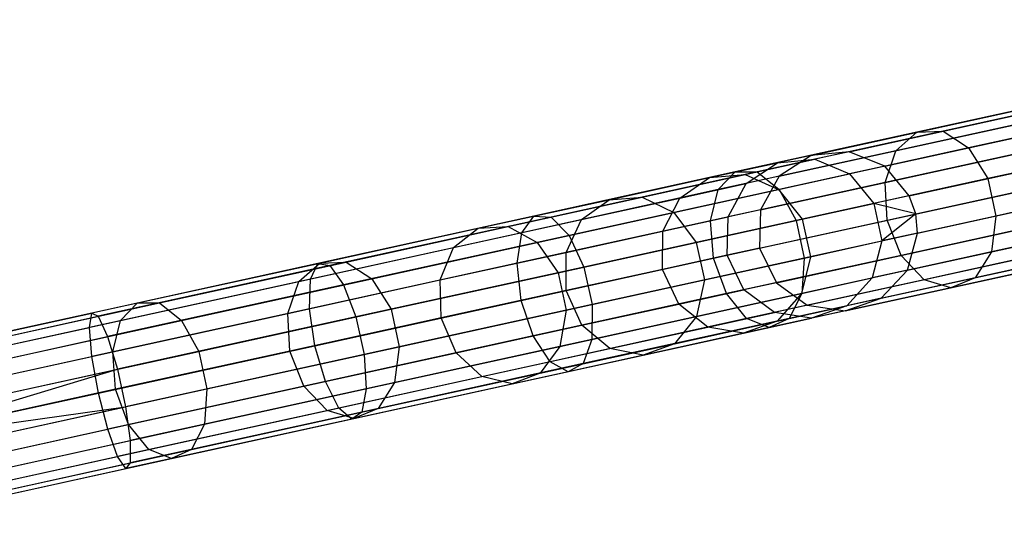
# Model space of a CAD drawing. Extents: x -91 to 92, y -91 to 92.
# Tile 269 of 319: x 70.92 to 83.2, y 14.55 to 20.77. Entities that reach past the tile are written whole.
import ezdxf

# ---------------------------------------------------------------- set-up
doc = ezdxf.new("R2010")
doc.units = 0
doc.header["$LTSCALE"] = 25.4
doc.layers.get('0').update_dxf_attribs({"linetype": 'CONTINUOUS'})

# ---------------------------------------------------------------- blocks, each defined once
blk = doc.blocks.new('NL2500012258_STL_2')
at = {"color": 0}
for p, q in [((173.031, 18.655, 158.887), (180.545, 20.301, 48.887)), ((173.031, 18.655, 158.887), (180.545, 20.301, 48.887)), ((173.507, 18.7, 158.92), (181.021, 20.346, 48.92)), ((173.507, 18.7, 158.92), (181.021, 20.346, 48.92)), ((173.949, 18.519, 158.947), (181.463, 20.164, 48.947)), ((173.949, 18.519, 158.947), (181.463, 20.164, 48.947)), ((172.632, 18.394, 158.856), (180.145, 20.04, 48.856)), ((172.632, 18.394, 158.856), (180.145, 20.04, 48.856)), ((174.256, 18.152, 158.963), (181.77, 19.798, 48.963)), ((174.256, 18.152, 158.963), (181.77, 19.798, 48.963)), ((172.399, 17.976, 158.833), (179.913, 19.622, 48.833)), ((172.399, 17.976, 158.833), (179.913, 19.622, 48.833)), ((174.336, 17.925, 158.965), (181.85, 19.57, 48.965)), ((174.336, 17.925, 158.965), (181.85, 19.57, 48.965)), ((176.323, 19.376, 35.063), (174.35, 18.944, 32.897)), ((176.323, 19.376, 35.063), (174.35, 18.944, 32.897)), ((174.359, 17.685, 158.963), (181.872, 19.33, 48.963)), ((174.359, 17.685, 158.963), (181.872, 19.33, 48.963)), ((176.697, 19.399, 34.766), (174.677, 18.957, 32.548)), ((176.697, 19.399, 34.766), (174.677, 18.957, 32.548)), ((177.056, 19.199, 34.519), (174.996, 18.748, 32.258)), ((177.056, 19.199, 34.519), (174.996, 18.748, 32.258)), ((172.387, 17.498, 158.825), (179.901, 19.143, 48.825)), ((172.387, 17.498, 158.825), (179.901, 19.143, 48.825)), ((176.018, 19.136, 35.343), (174.089, 18.713, 33.225)), ((176.018, 19.136, 35.343), (174.089, 18.713, 33.225)), ((174.35, 18.944, 32.897), (172.083, 18.448, 31.055)), ((174.35, 18.944, 32.897), (172.083, 18.448, 31.055)), ((174.677, 18.957, 32.548), (172.357, 18.448, 30.661)), ((174.677, 18.957, 32.548), (172.357, 18.448, 30.661)), ((174.089, 18.713, 33.225), (174.35, 18.944, 32.897)), ((174.089, 18.713, 33.225), (174.35, 18.944, 32.897)), ((174.35, 18.944, 32.897), (174.677, 18.957, 32.548)), ((174.35, 18.944, 32.897), (174.677, 18.957, 32.548)), ((174.677, 18.957, 32.548), (174.996, 18.748, 32.258)), ((174.677, 18.957, 32.548), (174.996, 18.748, 32.258)), ((174.233, 17.223, 158.947), (181.746, 18.869, 48.947)), ((174.233, 17.223, 158.947), (181.746, 18.869, 48.947)), ((177.316, 18.822, 34.38), (175.234, 18.366, 32.095)), ((177.316, 18.822, 34.38), (175.234, 18.366, 32.095)), ((174.089, 18.713, 33.225), (171.874, 18.228, 31.425)), ((174.089, 18.713, 33.225), (171.874, 18.228, 31.425)), ((172.598, 17.068, 158.833), (180.112, 18.714, 48.833)), ((172.598, 17.068, 158.833), (180.112, 18.714, 48.833)), ((174.996, 18.748, 32.258), (172.631, 18.23, 30.336)), ((174.996, 18.748, 32.258), (172.631, 18.23, 30.336)), ((173.507, 18.7, 158.92), (173.031, 18.655, 158.887)), ((173.507, 18.7, 158.92), (173.031, 18.655, 158.887)), ((173.507, 18.7, 158.92), (173.076, 18.606, 161.94)), ((173.507, 18.7, 158.92), (173.076, 18.606, 161.94)), ((173.949, 18.519, 158.947), (173.507, 18.7, 158.92)), ((173.949, 18.519, 158.947), (173.507, 18.7, 158.92)), ((175.853, 18.733, 35.542), (173.955, 18.317, 33.459)), ((175.853, 18.733, 35.542), (173.955, 18.317, 33.459)), ((173.955, 18.317, 33.459), (174.089, 18.713, 33.225)), ((173.955, 18.317, 33.459), (174.089, 18.713, 33.225)), ((174.996, 18.748, 32.258), (175.234, 18.366, 32.095)), ((174.996, 18.748, 32.258), (175.234, 18.366, 32.095)), ((171.765, 18.378, 164.689), (172.611, 18.563, 161.837)), ((171.765, 18.378, 164.689), (172.611, 18.563, 161.837)), ((172.21, 18.416, 164.861), (173.076, 18.606, 161.94)), ((172.21, 18.416, 164.861), (173.076, 18.606, 161.94)), ((172.221, 18.304, 161.739), (172.611, 18.563, 161.837)), ((172.221, 18.304, 161.739), (172.611, 18.563, 161.837)), ((173.031, 18.655, 158.887), (172.611, 18.563, 161.837)), ((173.031, 18.655, 158.887), (172.611, 18.563, 161.837)), ((172.611, 18.563, 161.837), (173.076, 18.606, 161.94)), ((172.611, 18.563, 161.837), (173.076, 18.606, 161.94)), ((173.031, 18.655, 158.887), (172.632, 18.394, 158.856)), ((173.031, 18.655, 158.887), (172.632, 18.394, 158.856)), ((173.076, 18.606, 161.94), (173.51, 18.423, 162.026)), ((173.076, 18.606, 161.94), (173.51, 18.423, 162.026)), ((172.083, 18.448, 31.055), (169.575, 17.898, 29.578)), ((172.083, 18.448, 31.055), (169.575, 17.898, 29.578)), ((172.357, 18.448, 30.661), (169.788, 17.886, 29.149)), ((172.357, 18.448, 30.661), (169.788, 17.886, 29.149)), ((171.874, 18.228, 31.425), (172.083, 18.448, 31.055)), ((171.874, 18.228, 31.425), (172.083, 18.448, 31.055)), ((172.083, 18.448, 31.055), (172.357, 18.448, 30.661)), ((172.083, 18.448, 31.055), (172.357, 18.448, 30.661)), ((172.357, 18.448, 30.661), (172.631, 18.23, 30.336)), ((172.357, 18.448, 30.661), (172.631, 18.23, 30.336)), ((172.626, 18.229, 165.003), (173.51, 18.423, 162.026)), ((172.626, 18.229, 165.003), (173.51, 18.423, 162.026)), ((172.984, 16.786, 158.856), (180.498, 18.432, 48.856)), ((172.984, 16.786, 158.856), (180.498, 18.432, 48.856)), ((173.949, 18.519, 158.947), (173.51, 18.423, 162.026)), ((173.949, 18.519, 158.947), (173.51, 18.423, 162.026)), ((173.51, 18.423, 162.026), (173.813, 18.055, 162.075)), ((173.51, 18.423, 162.026), (173.813, 18.055, 162.075)), ((173.907, 16.874, 158.92), (181.421, 18.519, 48.92)), ((173.907, 16.874, 158.92), (181.421, 18.519, 48.92)), ((174.256, 18.152, 158.963), (173.949, 18.519, 158.947)), ((174.256, 18.152, 158.963), (173.949, 18.519, 158.947)), ((170.511, 18.103, 167.38), (171.765, 18.378, 164.689)), ((170.511, 18.103, 167.38), (171.765, 18.378, 164.689)), ((170.926, 18.135, 167.616), (172.21, 18.416, 164.861)), ((170.926, 18.135, 167.616), (172.21, 18.416, 164.861)), ((171.393, 18.123, 164.527), (171.765, 18.378, 164.689)), ((171.393, 18.123, 164.527), (171.765, 18.378, 164.689)), ((171.393, 18.123, 164.527), (172.221, 18.304, 161.739)), ((171.393, 18.123, 164.527), (172.221, 18.304, 161.739)), ((171.765, 18.378, 164.689), (172.21, 18.416, 164.861)), ((171.765, 18.378, 164.689), (172.21, 18.416, 164.861)), ((173.955, 18.317, 33.459), (171.777, 17.84, 31.687)), ((173.955, 18.317, 33.459), (171.777, 17.84, 31.687)), ((171.995, 17.888, 161.67), (172.221, 18.304, 161.739)), ((171.995, 17.888, 161.67), (172.221, 18.304, 161.739)), ((172.21, 18.416, 164.861), (172.626, 18.229, 165.003)), ((172.21, 18.416, 164.861), (172.626, 18.229, 165.003)), ((172.632, 18.394, 158.856), (172.221, 18.304, 161.739)), ((172.632, 18.394, 158.856), (172.221, 18.304, 161.739)), ((172.632, 18.394, 158.856), (172.399, 17.976, 158.833)), ((172.632, 18.394, 158.856), (172.399, 17.976, 158.833)), ((175.234, 18.366, 32.095), (172.844, 17.843, 30.152)), ((175.234, 18.366, 32.095), (172.844, 17.843, 30.152)), ((173.456, 16.716, 158.887), (180.97, 18.361, 48.887)), ((173.456, 16.716, 158.887), (180.97, 18.361, 48.887)), ((173.979, 17.847, 33.543), (173.955, 18.317, 33.459)), ((173.979, 17.847, 33.543), (173.955, 18.317, 33.459)), ((175.234, 18.366, 32.095), (175.337, 17.899, 32.095)), ((175.234, 18.366, 32.095), (175.337, 17.899, 32.095)), ((177.418, 18.355, 34.38), (175.337, 17.899, 32.095)), ((177.418, 18.355, 34.38), (175.337, 17.899, 32.095)), ((171.874, 18.228, 31.425), (169.422, 17.691, 29.981)), ((171.874, 18.228, 31.425), (169.422, 17.691, 29.981)), ((172.631, 18.23, 30.336), (170.013, 17.657, 28.794)), ((172.631, 18.23, 30.336), (170.013, 17.657, 28.794)), ((171.318, 17.943, 167.811), (172.626, 18.229, 165.003)), ((171.318, 17.943, 167.811), (172.626, 18.229, 165.003)), ((171.777, 17.84, 31.687), (171.874, 18.228, 31.425)), ((171.777, 17.84, 31.687), (171.874, 18.228, 31.425)), ((172.626, 18.229, 165.003), (172.92, 17.86, 165.084)), ((172.626, 18.229, 165.003), (172.92, 17.86, 165.084)), ((172.631, 18.23, 30.336), (172.844, 17.843, 30.152)), ((172.631, 18.23, 30.336), (172.844, 17.843, 30.152)), ((173.979, 17.847, 33.543), (175.865, 18.26, 35.613)), ((173.979, 17.847, 33.543), (175.865, 18.26, 35.613)), ((168.878, 17.746, 169.848), (170.511, 18.103, 167.38)), ((168.878, 17.746, 169.848), (170.511, 18.103, 167.38)), ((169.254, 17.769, 170.143), (170.926, 18.135, 167.616)), ((169.254, 17.769, 170.143), (170.926, 18.135, 167.616)), ((170.168, 17.854, 167.157), (171.393, 18.123, 164.527)), ((170.168, 17.854, 167.157), (171.393, 18.123, 164.527)), ((170.168, 17.854, 167.157), (170.511, 18.103, 167.38)), ((170.168, 17.854, 167.157), (170.511, 18.103, 167.38)), ((170.511, 18.103, 167.38), (170.926, 18.135, 167.616)), ((170.511, 18.103, 167.38), (170.926, 18.135, 167.616)), ((170.926, 18.135, 167.616), (171.318, 17.943, 167.811)), ((170.926, 18.135, 167.616), (171.318, 17.943, 167.811)), ((171.181, 17.71, 164.412), (171.393, 18.123, 164.527)), ((171.181, 17.71, 164.412), (171.393, 18.123, 164.527)), ((172.92, 17.86, 165.084), (173.813, 18.055, 162.075)), ((172.92, 17.86, 165.084), (173.813, 18.055, 162.075)), ((174.256, 18.152, 158.963), (173.813, 18.055, 162.075)), ((174.256, 18.152, 158.963), (173.813, 18.055, 162.075)), ((174.336, 17.925, 158.965), (173.813, 18.055, 162.075)), ((173.813, 18.055, 162.075), (173.915, 17.588, 162.075)), ((174.336, 17.925, 158.965), (173.813, 18.055, 162.075)), ((173.813, 18.055, 162.075), (173.915, 17.588, 162.075)), ((174.336, 17.925, 158.965), (174.256, 18.152, 158.963)), ((174.336, 17.925, 158.965), (174.256, 18.152, 158.963)), ((169.614, 17.569, 170.388), (171.318, 17.943, 167.811)), ((169.614, 17.569, 170.388), (171.318, 17.943, 167.811)), ((171.318, 17.943, 167.811), (171.597, 17.57, 167.922)), ((171.318, 17.943, 167.811), (171.597, 17.57, 167.922)), ((172.399, 17.976, 158.833), (171.995, 17.888, 161.67)), ((172.399, 17.976, 158.833), (171.995, 17.888, 161.67)), ((172.399, 17.976, 158.833), (172.387, 17.498, 158.825)), ((172.399, 17.976, 158.833), (172.387, 17.498, 158.825)), ((169.575, 17.898, 29.578), (166.88, 17.308, 28.498)), ((169.575, 17.898, 29.578), (166.88, 17.308, 28.498)), ((169.788, 17.886, 29.149), (167.029, 17.282, 28.044)), ((169.788, 17.886, 29.149), (167.029, 17.282, 28.044)), ((168.572, 17.505, 169.57), (170.168, 17.854, 167.157)), ((168.572, 17.505, 169.57), (170.168, 17.854, 167.157)), ((171.777, 17.84, 31.687), (169.365, 17.312, 30.267)), ((171.777, 17.84, 31.687), (169.365, 17.312, 30.267)), ((169.422, 17.691, 29.981), (169.575, 17.898, 29.578)), ((169.422, 17.691, 29.981), (169.575, 17.898, 29.578)), ((169.575, 17.898, 29.578), (169.788, 17.886, 29.149)), ((169.575, 17.898, 29.578), (169.788, 17.886, 29.149)), ((169.788, 17.886, 29.149), (170.013, 17.657, 28.794)), ((169.788, 17.886, 29.149), (170.013, 17.657, 28.794)), ((169.975, 17.446, 166.999), (170.168, 17.854, 167.157)), ((169.975, 17.446, 166.999), (170.168, 17.854, 167.157)), ((172.844, 17.843, 30.152), (170.198, 17.263, 28.593)), ((172.844, 17.843, 30.152), (170.198, 17.263, 28.593)), ((171.181, 17.71, 164.412), (171.995, 17.888, 161.67)), ((171.181, 17.71, 164.412), (171.995, 17.888, 161.67)), ((171.597, 17.57, 167.922), (172.92, 17.86, 165.084)), ((171.597, 17.57, 167.922), (172.92, 17.86, 165.084)), ((171.813, 17.372, 31.782), (171.777, 17.84, 31.687)), ((171.813, 17.372, 31.782), (171.777, 17.84, 31.687)), ((171.813, 17.372, 31.782), (173.979, 17.847, 33.543)), ((171.813, 17.372, 31.782), (173.979, 17.847, 33.543)), ((171.985, 17.41, 161.645), (171.995, 17.888, 161.67)), ((171.985, 17.41, 161.645), (171.995, 17.888, 161.67)), ((172.844, 17.843, 30.152), (172.946, 17.375, 30.152)), ((172.844, 17.843, 30.152), (172.946, 17.375, 30.152)), ((172.92, 17.86, 165.084), (173.022, 17.392, 165.084)), ((172.92, 17.86, 165.084), (173.022, 17.392, 165.084)), ((175.337, 17.899, 32.095), (172.946, 17.375, 30.152)), ((175.337, 17.899, 32.095), (172.946, 17.375, 30.152)), ((174.336, 17.925, 158.965), (173.915, 17.588, 162.075)), ((174.336, 17.925, 158.965), (173.915, 17.588, 162.075)), ((174.154, 17.409, 33.459), (173.979, 17.847, 33.543)), ((174.154, 17.409, 33.459), (173.979, 17.847, 33.543)), ((176.052, 17.825, 35.542), (174.154, 17.409, 33.459)), ((176.052, 17.825, 35.542), (174.154, 17.409, 33.459)), ((174.359, 17.685, 158.963), (174.336, 17.925, 158.965)), ((174.359, 17.685, 158.963), (174.336, 17.925, 158.965)), ((177.339, 17.904, 34.519), (175.28, 17.453, 32.258)), ((177.339, 17.904, 34.519), (175.28, 17.453, 32.258)), ((175.337, 17.899, 32.095), (175.28, 17.453, 32.258)), ((175.337, 17.899, 32.095), (175.28, 17.453, 32.258)), ((169.422, 17.691, 29.981), (166.788, 17.114, 28.926)), ((169.422, 17.691, 29.981), (166.788, 17.114, 28.926)), ((166.903, 17.313, 172.039), (168.878, 17.746, 169.848)), ((166.903, 17.313, 172.039), (168.878, 17.746, 169.848)), ((167.232, 17.326, 172.386), (169.254, 17.769, 170.143)), ((167.232, 17.326, 172.386), (169.254, 17.769, 170.143)), ((168.572, 17.505, 169.57), (168.878, 17.746, 169.848)), ((168.572, 17.505, 169.57), (168.878, 17.746, 169.848)), ((168.878, 17.746, 169.848), (169.254, 17.769, 170.143)), ((168.878, 17.746, 169.848), (169.254, 17.769, 170.143)), ((169.254, 17.769, 170.143), (169.614, 17.569, 170.388)), ((169.254, 17.769, 170.143), (169.614, 17.569, 170.388)), ((169.365, 17.312, 30.267), (169.422, 17.691, 29.981)), ((169.365, 17.312, 30.267), (169.422, 17.691, 29.981)), ((169.975, 17.446, 166.999), (171.181, 17.71, 164.412)), ((169.975, 17.446, 166.999), (171.181, 17.71, 164.412)), ((171.176, 17.233, 164.371), (171.181, 17.71, 164.412)), ((171.176, 17.233, 164.371), (171.181, 17.71, 164.412)), ((174.359, 17.685, 158.963), (173.915, 17.588, 162.075)), ((174.359, 17.685, 158.963), (173.915, 17.588, 162.075)), ((174.233, 17.223, 158.947), (174.359, 17.685, 158.963)), ((174.233, 17.223, 158.947), (174.359, 17.685, 158.963)), ((170.013, 17.657, 28.794), (167.2, 17.041, 27.668)), ((170.013, 17.657, 28.794), (167.2, 17.041, 27.668)), ((167.553, 17.118, 172.674), (169.614, 17.569, 170.388)), ((167.553, 17.118, 172.674), (169.614, 17.569, 170.388)), ((169.614, 17.569, 170.388), (169.875, 17.193, 170.526)), ((169.614, 17.569, 170.388), (169.875, 17.193, 170.526)), ((169.875, 17.193, 170.526), (171.597, 17.57, 167.922)), ((169.875, 17.193, 170.526), (171.597, 17.57, 167.922)), ((170.013, 17.657, 28.794), (170.198, 17.263, 28.593)), ((170.013, 17.657, 28.794), (170.198, 17.263, 28.593)), ((171.597, 17.57, 167.922), (171.7, 17.102, 167.922)), ((171.597, 17.57, 167.922), (171.7, 17.102, 167.922)), ((173.022, 17.392, 165.084), (173.915, 17.588, 162.075)), ((173.022, 17.392, 165.084), (173.915, 17.588, 162.075)), ((173.915, 17.588, 162.075), (173.794, 17.127, 162.026)), ((173.915, 17.588, 162.075), (173.794, 17.127, 162.026)), ((177.097, 17.572, 34.766), (175.077, 17.13, 32.548)), ((177.097, 17.572, 34.766), (175.077, 17.13, 32.548)), ((166.642, 17.082, 171.712), (168.572, 17.505, 169.57)), ((166.642, 17.082, 171.712), (168.572, 17.505, 169.57)), ((168.406, 17.102, 169.373), (168.572, 17.505, 169.57)), ((168.406, 17.102, 169.373), (168.572, 17.505, 169.57)), ((168.406, 17.102, 169.373), (169.975, 17.446, 166.999)), ((168.406, 17.102, 169.373), (169.975, 17.446, 166.999)), ((169.978, 16.97, 166.943), (169.975, 17.446, 166.999)), ((169.978, 16.97, 166.943), (169.975, 17.446, 166.999)), ((172.387, 17.498, 158.825), (171.985, 17.41, 161.645)), ((172.387, 17.498, 158.825), (171.985, 17.41, 161.645)), ((172.387, 17.498, 158.825), (172.598, 17.068, 158.833)), ((172.387, 17.498, 158.825), (172.598, 17.068, 158.833)), ((175.28, 17.453, 32.258), (172.915, 16.935, 30.336)), ((175.28, 17.453, 32.258), (172.915, 16.935, 30.336)), ((176.37, 17.528, 35.343), (174.441, 17.105, 33.225)), ((176.37, 17.528, 35.343), (174.441, 17.105, 33.225)), ((175.28, 17.453, 32.258), (175.077, 17.13, 32.548)), ((175.28, 17.453, 32.258), (175.077, 17.13, 32.548)), ((164.905, 16.817, 174.295), (167.232, 17.326, 172.386)), ((164.905, 16.817, 174.295), (167.232, 17.326, 172.386)), ((166.903, 17.313, 172.039), (167.232, 17.326, 172.386)), ((166.903, 17.313, 172.039), (167.232, 17.326, 172.386)), ((167.232, 17.326, 172.386), (167.553, 17.118, 172.674)), ((167.232, 17.326, 172.386), (167.553, 17.118, 172.674)), ((169.416, 16.847, 30.37), (171.813, 17.372, 31.782)), ((169.416, 16.847, 30.37), (171.813, 17.372, 31.782)), ((172.946, 17.375, 30.152), (170.3, 16.796, 28.593)), ((172.946, 17.375, 30.152), (170.3, 16.796, 28.593)), ((171.985, 17.41, 161.645), (171.176, 17.233, 164.371)), ((171.985, 17.41, 161.645), (171.176, 17.233, 164.371)), ((171.7, 17.102, 167.922), (173.022, 17.392, 165.084)), ((171.7, 17.102, 167.922), (173.022, 17.392, 165.084)), ((171.975, 16.932, 31.687), (171.813, 17.372, 31.782)), ((171.975, 16.932, 31.687), (171.813, 17.372, 31.782)), ((174.154, 17.409, 33.459), (171.975, 16.932, 31.687)), ((174.154, 17.409, 33.459), (171.975, 16.932, 31.687)), ((172.194, 16.98, 161.67), (171.985, 17.41, 161.645)), ((172.194, 16.98, 161.67), (171.985, 17.41, 161.645)), ((173.022, 17.392, 165.084), (172.91, 16.934, 165.003)), ((173.022, 17.392, 165.084), (172.91, 16.934, 165.003)), ((172.946, 17.375, 30.152), (172.915, 16.935, 30.336)), ((172.946, 17.375, 30.152), (172.915, 16.935, 30.336)), ((174.441, 17.105, 33.225), (174.154, 17.409, 33.459)), ((174.441, 17.105, 33.225), (174.154, 17.409, 33.459)), ((176.748, 17.437, 35.063), (174.774, 17.005, 32.897)), ((176.748, 17.437, 35.063), (174.774, 17.005, 32.897)), ((166.88, 17.308, 28.498), (164.059, 16.69, 27.841)), ((166.88, 17.308, 28.498), (164.059, 16.69, 27.841)), ((167.029, 17.282, 28.044), (164.14, 16.649, 27.371)), ((167.029, 17.282, 28.044), (164.14, 16.649, 27.371)), ((164.631, 16.816, 173.903), (166.903, 17.313, 172.039)), ((164.631, 16.816, 173.903), (166.903, 17.313, 172.039)), ((166.642, 17.082, 171.712), (166.903, 17.313, 172.039)), ((166.642, 17.082, 171.712), (166.903, 17.313, 172.039)), ((169.365, 17.312, 30.267), (166.774, 16.744, 29.23)), ((169.365, 17.312, 30.267), (166.774, 16.744, 29.23)), ((166.788, 17.114, 28.926), (166.88, 17.308, 28.498)), ((166.788, 17.114, 28.926), (166.88, 17.308, 28.498)), ((166.88, 17.308, 28.498), (167.029, 17.282, 28.044)), ((166.88, 17.308, 28.498), (167.029, 17.282, 28.044)), ((167.029, 17.282, 28.044), (167.2, 17.041, 27.668)), ((167.029, 17.282, 28.044), (167.2, 17.041, 27.668)), ((170.198, 17.263, 28.593), (167.355, 16.641, 27.455)), ((170.198, 17.263, 28.593), (167.355, 16.641, 27.455)), ((167.792, 16.737, 172.837), (169.875, 17.193, 170.526)), ((167.792, 16.737, 172.837), (169.875, 17.193, 170.526)), ((169.416, 16.847, 30.37), (169.365, 17.312, 30.267)), ((169.416, 16.847, 30.37), (169.365, 17.312, 30.267)), ((169.875, 17.193, 170.526), (169.977, 16.725, 170.526)), ((169.875, 17.193, 170.526), (169.977, 16.725, 170.526)), ((171.176, 17.233, 164.371), (169.978, 16.97, 166.943)), ((171.176, 17.233, 164.371), (169.978, 16.97, 166.943)), ((170.198, 17.263, 28.593), (170.3, 16.796, 28.593)), ((170.198, 17.263, 28.593), (170.3, 16.796, 28.593)), ((171.38, 16.802, 164.412), (171.176, 17.233, 164.371)), ((171.38, 16.802, 164.412), (171.176, 17.233, 164.371)), ((174.233, 17.223, 158.947), (173.794, 17.127, 162.026)), ((174.233, 17.223, 158.947), (173.794, 17.127, 162.026)), ((173.907, 16.874, 158.92), (174.233, 17.223, 158.947)), ((173.907, 16.874, 158.92), (174.233, 17.223, 158.947)), ((166.788, 17.114, 28.926), (164.03, 16.51, 28.284)), ((166.788, 17.114, 28.926), (164.03, 16.51, 28.284)), ((164.42, 16.596, 173.534), (166.642, 17.082, 171.712)), ((164.42, 16.596, 173.534), (166.642, 17.082, 171.712)), ((165.181, 16.599, 174.62), (167.553, 17.118, 172.674)), ((165.181, 16.599, 174.62), (167.553, 17.118, 172.674)), ((166.507, 16.686, 171.48), (168.406, 17.102, 169.373)), ((166.507, 16.686, 171.48), (168.406, 17.102, 169.373)), ((166.507, 16.686, 171.48), (166.642, 17.082, 171.712)), ((166.507, 16.686, 171.48), (166.642, 17.082, 171.712)), ((166.774, 16.744, 29.23), (166.788, 17.114, 28.926)), ((166.774, 16.744, 29.23), (166.788, 17.114, 28.926)), ((167.553, 17.118, 172.674), (167.792, 16.737, 172.837)), ((167.553, 17.118, 172.674), (167.792, 16.737, 172.837)), ((168.417, 16.629, 169.302), (168.406, 17.102, 169.373)), ((168.417, 16.629, 169.302), (168.406, 17.102, 169.373)), ((169.977, 16.725, 170.526), (171.7, 17.102, 167.922)), ((169.977, 16.725, 170.526), (171.7, 17.102, 167.922)), ((171.7, 17.102, 167.922), (171.602, 16.647, 167.811)), ((171.7, 17.102, 167.922), (171.602, 16.647, 167.811)), ((174.441, 17.105, 33.225), (172.226, 16.62, 31.425)), ((174.441, 17.105, 33.225), (172.226, 16.62, 31.425)), ((175.077, 17.13, 32.548), (172.757, 16.622, 30.661)), ((175.077, 17.13, 32.548), (172.757, 16.622, 30.661)), ((172.91, 16.934, 165.003), (173.794, 17.127, 162.026)), ((172.91, 16.934, 165.003), (173.794, 17.127, 162.026)), ((173.794, 17.127, 162.026), (173.476, 16.779, 161.94)), ((173.794, 17.127, 162.026), (173.476, 16.779, 161.94)), ((174.774, 17.005, 32.897), (174.441, 17.105, 33.225)), ((174.774, 17.005, 32.897), (174.441, 17.105, 33.225)), ((175.077, 17.13, 32.548), (174.774, 17.005, 32.897)), ((175.077, 17.13, 32.548), (174.774, 17.005, 32.897)), ((167.2, 17.041, 27.668), (164.256, 16.396, 26.982)), ((167.2, 17.041, 27.668), (164.256, 16.396, 26.982)), ((167.2, 17.041, 27.668), (167.355, 16.641, 27.455)), ((167.2, 17.041, 27.668), (167.355, 16.641, 27.455)), ((169.978, 16.97, 166.943), (168.417, 16.629, 169.302)), ((169.978, 16.97, 166.943), (168.417, 16.629, 169.302)), ((170.174, 16.538, 166.999), (169.978, 16.97, 166.943)), ((170.174, 16.538, 166.999), (169.978, 16.97, 166.943)), ((171.38, 16.802, 164.412), (172.194, 16.98, 161.67)), ((171.38, 16.802, 164.412), (172.194, 16.98, 161.67)), ((172.598, 17.068, 158.833), (172.194, 16.98, 161.67)), ((172.598, 17.068, 158.833), (172.194, 16.98, 161.67)), ((172.573, 16.696, 161.739), (172.194, 16.98, 161.67)), ((172.573, 16.696, 161.739), (172.194, 16.98, 161.67)), ((174.774, 17.005, 32.897), (172.508, 16.508, 31.055)), ((174.774, 17.005, 32.897), (172.508, 16.508, 31.055)), ((172.598, 17.068, 158.833), (172.984, 16.786, 158.856)), ((172.598, 17.068, 158.833), (172.984, 16.786, 158.856)), ((166.84, 16.283, 29.339), (169.416, 16.847, 30.37)), ((166.84, 16.283, 29.339), (169.416, 16.847, 30.37)), ((169.564, 16.404, 30.267), (169.416, 16.847, 30.37)), ((169.564, 16.404, 30.267), (169.416, 16.847, 30.37)), ((171.975, 16.932, 31.687), (169.564, 16.404, 30.267)), ((171.975, 16.932, 31.687), (169.564, 16.404, 30.267)), ((172.915, 16.935, 30.336), (170.297, 16.361, 28.794)), ((172.915, 16.935, 30.336), (170.297, 16.361, 28.794)), ((171.602, 16.647, 167.811), (172.91, 16.934, 165.003)), ((171.602, 16.647, 167.811), (172.91, 16.934, 165.003)), ((172.226, 16.62, 31.425), (171.975, 16.932, 31.687)), ((172.226, 16.62, 31.425), (171.975, 16.932, 31.687)), ((172.91, 16.934, 165.003), (172.61, 16.59, 164.861)), ((172.91, 16.934, 165.003), (172.61, 16.59, 164.861)), ((172.915, 16.935, 30.336), (172.757, 16.622, 30.661)), ((172.915, 16.935, 30.336), (172.757, 16.622, 30.661)), ((173.456, 16.716, 158.887), (173.907, 16.874, 158.92)), ((173.456, 16.716, 158.887), (173.907, 16.874, 158.92)), ((173.907, 16.874, 158.92), (173.476, 16.779, 161.94)), ((173.907, 16.874, 158.92), (173.476, 16.779, 161.94)), ((162.111, 16.264, 175.398), (164.631, 16.816, 173.903)), ((162.111, 16.264, 175.398), (164.631, 16.816, 173.903)), ((162.326, 16.252, 175.826), (164.905, 16.817, 174.295)), ((162.326, 16.252, 175.826), (164.905, 16.817, 174.295)), ((166.774, 16.744, 29.23), (164.061, 16.15, 28.598)), ((166.774, 16.744, 29.23), (164.061, 16.15, 28.598)), ((164.42, 16.596, 173.534), (164.631, 16.816, 173.903)), ((164.42, 16.596, 173.534), (164.631, 16.816, 173.903)), ((164.631, 16.816, 173.903), (164.905, 16.817, 174.295)), ((164.631, 16.816, 173.903), (164.905, 16.817, 174.295)), ((164.905, 16.817, 174.295), (165.181, 16.599, 174.62)), ((164.905, 16.817, 174.295), (165.181, 16.599, 174.62)), ((165.394, 16.211, 174.803), (167.792, 16.737, 172.837)), ((165.394, 16.211, 174.803), (167.792, 16.737, 172.837)), ((166.84, 16.283, 29.339), (166.774, 16.744, 29.23)), ((166.84, 16.283, 29.339), (166.774, 16.744, 29.23)), ((170.3, 16.796, 28.593), (167.457, 16.173, 27.455)), ((170.3, 16.796, 28.593), (167.457, 16.173, 27.455)), ((167.792, 16.737, 172.837), (167.894, 16.269, 172.837)), ((167.792, 16.737, 172.837), (167.894, 16.269, 172.837)), ((167.894, 16.269, 172.837), (169.977, 16.725, 170.526)), ((167.894, 16.269, 172.837), (169.977, 16.725, 170.526)), ((169.977, 16.725, 170.526), (169.898, 16.274, 170.388)), ((169.977, 16.725, 170.526), (169.898, 16.274, 170.388)), ((170.174, 16.538, 166.999), (171.38, 16.802, 164.412)), ((170.174, 16.538, 166.999), (171.38, 16.802, 164.412)), ((170.3, 16.796, 28.593), (170.297, 16.361, 28.794)), ((170.3, 16.796, 28.593), (170.297, 16.361, 28.794)), ((171.745, 16.515, 164.527), (171.38, 16.802, 164.412)), ((171.745, 16.515, 164.527), (171.38, 16.802, 164.412)), ((172.984, 16.786, 158.856), (172.573, 16.696, 161.739)), ((172.984, 16.786, 158.856), (172.573, 16.696, 161.739)), ((172.61, 16.59, 164.861), (173.476, 16.779, 161.94)), ((172.61, 16.59, 164.861), (173.476, 16.779, 161.94)), ((172.984, 16.786, 158.856), (173.456, 16.716, 158.887)), ((172.984, 16.786, 158.856), (173.456, 16.716, 158.887)), ((173.476, 16.779, 161.94), (173.036, 16.624, 161.837)), ((173.476, 16.779, 161.94), (173.036, 16.624, 161.837)), ((173.456, 16.716, 158.887), (173.036, 16.624, 161.837)), ((173.456, 16.716, 158.887), (173.036, 16.624, 161.837)), ((161.173, 16.058, 27.621), (164.059, 16.69, 27.841)), ((161.173, 16.058, 27.621), (164.059, 16.69, 27.841)), ((161.186, 16.002, 27.145), (164.14, 16.649, 27.371)), ((161.186, 16.002, 27.145), (164.14, 16.649, 27.371)), ((161.957, 16.056, 174.995), (164.42, 16.596, 173.534)), ((161.957, 16.056, 174.995), (164.42, 16.596, 173.534)), ((162.551, 16.023, 176.18), (165.181, 16.599, 174.62)), ((162.551, 16.023, 176.18), (165.181, 16.599, 174.62)), ((164.03, 16.51, 28.284), (164.059, 16.69, 27.841)), ((164.03, 16.51, 28.284), (164.059, 16.69, 27.841)), ((164.059, 16.69, 27.841), (164.14, 16.649, 27.371)), ((164.059, 16.69, 27.841), (164.14, 16.649, 27.371)), ((164.14, 16.649, 27.371), (164.256, 16.396, 26.982)), ((164.14, 16.649, 27.371), (164.256, 16.396, 26.982)), ((164.322, 16.207, 173.272), (166.507, 16.686, 171.48)), ((164.322, 16.207, 173.272), (166.507, 16.686, 171.48)), ((164.322, 16.207, 173.272), (164.42, 16.596, 173.534)), ((164.322, 16.207, 173.272), (164.42, 16.596, 173.534)), ((167.355, 16.641, 27.455), (164.379, 15.989, 26.762)), ((167.355, 16.641, 27.455), (164.379, 15.989, 26.762)), ((165.181, 16.599, 174.62), (165.394, 16.211, 174.803)), ((165.181, 16.599, 174.62), (165.394, 16.211, 174.803)), ((166.53, 16.215, 171.396), (166.507, 16.686, 171.48)), ((166.53, 16.215, 171.396), (166.507, 16.686, 171.48)), ((168.417, 16.629, 169.302), (166.53, 16.215, 171.396)), ((168.417, 16.629, 169.302), (166.53, 16.215, 171.396)), ((167.355, 16.641, 27.455), (167.457, 16.173, 27.455)), ((167.355, 16.641, 27.455), (167.457, 16.173, 27.455)), ((168.604, 16.194, 169.373), (168.417, 16.629, 169.302)), ((168.604, 16.194, 169.373), (168.417, 16.629, 169.302)), ((172.226, 16.62, 31.425), (169.775, 16.083, 29.981)), ((172.226, 16.62, 31.425), (169.775, 16.083, 29.981)), ((169.898, 16.274, 170.388), (171.602, 16.647, 167.811)), ((169.898, 16.274, 170.388), (171.602, 16.647, 167.811)), ((172.757, 16.622, 30.661), (170.188, 16.059, 29.149)), ((172.757, 16.622, 30.661), (170.188, 16.059, 29.149)), ((171.602, 16.647, 167.811), (171.326, 16.308, 167.616)), ((171.602, 16.647, 167.811), (171.326, 16.308, 167.616)), ((171.326, 16.308, 167.616), (172.61, 16.59, 164.861)), ((171.326, 16.308, 167.616), (172.61, 16.59, 164.861)), ((171.745, 16.515, 164.527), (172.573, 16.696, 161.739)), ((171.745, 16.515, 164.527), (172.573, 16.696, 161.739)), ((172.189, 16.438, 164.689), (173.036, 16.624, 161.837)), ((172.189, 16.438, 164.689), (173.036, 16.624, 161.837)), ((172.61, 16.59, 164.861), (172.189, 16.438, 164.689)), ((172.61, 16.59, 164.861), (172.189, 16.438, 164.689)), ((172.508, 16.508, 31.055), (172.226, 16.62, 31.425)), ((172.508, 16.508, 31.055), (172.226, 16.62, 31.425)), ((172.757, 16.622, 30.661), (172.508, 16.508, 31.055)), ((172.757, 16.622, 30.661), (172.508, 16.508, 31.055)), ((173.036, 16.624, 161.837), (172.573, 16.696, 161.739)), ((173.036, 16.624, 161.837), (172.573, 16.696, 161.739)), ((161.21, 15.893, 28.068), (164.03, 16.51, 28.284)), ((161.21, 15.893, 28.068), (164.03, 16.51, 28.284)), ((164.061, 16.15, 28.598), (164.03, 16.51, 28.284)), ((164.061, 16.15, 28.598), (164.03, 16.51, 28.284)), ((168.604, 16.194, 169.373), (170.174, 16.538, 166.999)), ((168.604, 16.194, 169.373), (170.174, 16.538, 166.999)), ((172.508, 16.508, 31.055), (170, 15.959, 29.578)), ((172.508, 16.508, 31.055), (170, 15.959, 29.578)), ((170.52, 16.247, 167.157), (170.174, 16.538, 166.999)), ((170.52, 16.247, 167.157), (170.174, 16.538, 166.999)), ((170.52, 16.247, 167.157), (171.745, 16.515, 164.527)), ((170.52, 16.247, 167.157), (171.745, 16.515, 164.527)), ((172.189, 16.438, 164.689), (171.745, 16.515, 164.527)), ((172.189, 16.438, 164.689), (171.745, 16.515, 164.527)), ((161.244, 15.736, 26.751), (164.256, 16.396, 26.982)), ((161.244, 15.736, 26.751), (164.256, 16.396, 26.982)), ((164.256, 16.396, 26.982), (164.379, 15.989, 26.762)), ((164.256, 16.396, 26.982), (164.379, 15.989, 26.762)), ((169.564, 16.404, 30.267), (166.973, 15.836, 29.23)), ((169.564, 16.404, 30.267), (166.973, 15.836, 29.23)), ((170.297, 16.361, 28.794), (167.484, 15.745, 27.668)), ((170.297, 16.361, 28.794), (167.484, 15.745, 27.668)), ((169.775, 16.083, 29.981), (169.564, 16.404, 30.267)), ((169.775, 16.083, 29.981), (169.564, 16.404, 30.267)), ((170.297, 16.361, 28.794), (170.188, 16.059, 29.149)), ((170.297, 16.361, 28.794), (170.188, 16.059, 29.149)), ((170.936, 16.164, 167.38), (172.189, 16.438, 164.689)), ((170.936, 16.164, 167.38), (172.189, 16.438, 164.689)), ((162.737, 15.629, 176.381), (165.394, 16.211, 174.803)), ((162.737, 15.629, 176.381), (165.394, 16.211, 174.803)), ((164.144, 15.693, 28.711), (166.84, 16.283, 29.339)), ((164.144, 15.693, 28.711), (166.84, 16.283, 29.339)), ((166.53, 16.215, 171.396), (164.358, 15.74, 173.177)), ((166.53, 16.215, 171.396), (164.358, 15.74, 173.177)), ((165.394, 16.211, 174.803), (165.497, 15.744, 174.803)), ((165.394, 16.211, 174.803), (165.497, 15.744, 174.803)), ((165.497, 15.744, 174.803), (167.894, 16.269, 172.837)), ((165.497, 15.744, 174.803), (167.894, 16.269, 172.837)), ((166.706, 15.778, 171.48), (166.53, 16.215, 171.396)), ((166.706, 15.778, 171.48), (166.53, 16.215, 171.396)), ((166.973, 15.836, 29.23), (166.84, 16.283, 29.339)), ((166.973, 15.836, 29.23), (166.84, 16.283, 29.339)), ((167.837, 15.823, 172.674), (169.898, 16.274, 170.388)), ((167.837, 15.823, 172.674), (169.898, 16.274, 170.388)), ((167.894, 16.269, 172.837), (167.837, 15.823, 172.674)), ((167.894, 16.269, 172.837), (167.837, 15.823, 172.674)), ((168.924, 15.897, 169.57), (170.52, 16.247, 167.157)), ((168.924, 15.897, 169.57), (170.52, 16.247, 167.157)), ((169.654, 15.942, 170.143), (171.326, 16.308, 167.616)), ((169.654, 15.942, 170.143), (171.326, 16.308, 167.616)), ((169.898, 16.274, 170.388), (169.654, 15.942, 170.143)), ((169.898, 16.274, 170.388), (169.654, 15.942, 170.143)), ((170.936, 16.164, 167.38), (170.52, 16.247, 167.157)), ((170.936, 16.164, 167.38), (170.52, 16.247, 167.157)), ((171.326, 16.308, 167.616), (170.936, 16.164, 167.38)), ((171.326, 16.308, 167.616), (170.936, 16.164, 167.38)), ((161.286, 15.543, 28.385), (164.061, 16.15, 28.598)), ((161.286, 15.543, 28.385), (164.061, 16.15, 28.598)), ((161.899, 15.677, 174.709), (164.322, 16.207, 173.272)), ((161.899, 15.677, 174.709), (164.322, 16.207, 173.272)), ((164.144, 15.693, 28.711), (164.061, 16.15, 28.598)), ((164.144, 15.693, 28.711), (164.061, 16.15, 28.598)), ((164.358, 15.74, 173.177), (164.322, 16.207, 173.272)), ((164.358, 15.74, 173.177), (164.322, 16.207, 173.272)), ((167.457, 16.173, 27.455), (164.481, 15.522, 26.762)), ((167.457, 16.173, 27.455), (164.481, 15.522, 26.762)), ((166.706, 15.778, 171.48), (168.604, 16.194, 169.373)), ((166.706, 15.778, 171.48), (168.604, 16.194, 169.373)), ((167.457, 16.173, 27.455), (167.484, 15.745, 27.668)), ((167.457, 16.173, 27.455), (167.484, 15.745, 27.668)), ((168.924, 15.897, 169.57), (168.604, 16.194, 169.373)), ((168.924, 15.897, 169.57), (168.604, 16.194, 169.373)), ((169.303, 15.806, 169.848), (170.936, 16.164, 167.38)), ((169.303, 15.806, 169.848), (170.936, 16.164, 167.38)), ((161.335, 15.322, 26.529), (164.379, 15.989, 26.762)), ((161.335, 15.322, 26.529), (164.379, 15.989, 26.762)), ((161.386, 15.089, 26.5), (164.379, 15.989, 26.762)), ((161.386, 15.089, 26.5), (164.379, 15.989, 26.762)), ((164.379, 15.989, 26.762), (164.481, 15.522, 26.762)), ((164.379, 15.989, 26.762), (164.481, 15.522, 26.762)), ((169.775, 16.083, 29.981), (167.14, 15.506, 28.926)), ((169.775, 16.083, 29.981), (167.14, 15.506, 28.926)), ((170.188, 16.059, 29.149), (167.429, 15.455, 28.044)), ((170.188, 16.059, 29.149), (167.429, 15.455, 28.044)), ((170, 15.959, 29.578), (169.775, 16.083, 29.981)), ((170, 15.959, 29.578), (169.775, 16.083, 29.981)), ((170.188, 16.059, 29.149), (170, 15.959, 29.578)), ((170.188, 16.059, 29.149), (170, 15.959, 29.578)), ((166.994, 15.474, 171.712), (168.924, 15.897, 169.57)), ((166.994, 15.474, 171.712), (168.924, 15.897, 169.57)), ((170, 15.959, 29.578), (167.305, 15.369, 28.498)), ((170, 15.959, 29.578), (167.305, 15.369, 28.498)), ((167.632, 15.499, 172.386), (169.654, 15.942, 170.143)), ((167.632, 15.499, 172.386), (169.654, 15.942, 170.143)), ((169.303, 15.806, 169.848), (168.924, 15.897, 169.57)), ((169.303, 15.806, 169.848), (168.924, 15.897, 169.57)), ((169.654, 15.942, 170.143), (169.303, 15.806, 169.848)), ((169.654, 15.942, 170.143), (169.303, 15.806, 169.848)), ((164.358, 15.74, 173.177), (161.95, 15.212, 174.606)), ((164.358, 15.74, 173.177), (161.95, 15.212, 174.606)), ((162.839, 15.162, 176.381), (165.497, 15.744, 174.803)), ((162.839, 15.162, 176.381), (165.497, 15.744, 174.803)), ((166.973, 15.836, 29.23), (164.26, 15.242, 28.598)), ((166.973, 15.836, 29.23), (164.26, 15.242, 28.598)), ((164.52, 15.299, 173.272), (164.358, 15.74, 173.177)), ((164.52, 15.299, 173.272), (164.358, 15.74, 173.177)), ((164.52, 15.299, 173.272), (166.706, 15.778, 171.48)), ((164.52, 15.299, 173.272), (166.706, 15.778, 171.48)), ((167.484, 15.745, 27.668), (164.539, 15.1, 26.982)), ((167.484, 15.745, 27.668), (164.539, 15.1, 26.982)), ((165.465, 15.303, 174.62), (167.837, 15.823, 172.674)), ((165.465, 15.303, 174.62), (167.837, 15.823, 172.674)), ((165.497, 15.744, 174.803), (165.465, 15.303, 174.62)), ((165.497, 15.744, 174.803), (165.465, 15.303, 174.62)), ((166.994, 15.474, 171.712), (166.706, 15.778, 171.48)), ((166.994, 15.474, 171.712), (166.706, 15.778, 171.48)), ((167.14, 15.506, 28.926), (166.973, 15.836, 29.23)), ((167.14, 15.506, 28.926), (166.973, 15.836, 29.23)), ((167.328, 15.374, 172.039), (169.303, 15.806, 169.848)), ((167.328, 15.374, 172.039), (169.303, 15.806, 169.848)), ((167.484, 15.745, 27.668), (167.429, 15.455, 28.044)), ((167.484, 15.745, 27.668), (167.429, 15.455, 28.044)), ((167.837, 15.823, 172.674), (167.632, 15.499, 172.386)), ((167.837, 15.823, 172.674), (167.632, 15.499, 172.386)), ((161.386, 15.089, 28.5), (164.144, 15.693, 28.711)), ((161.386, 15.089, 28.5), (164.144, 15.693, 28.711)), ((164.26, 15.242, 28.598), (164.144, 15.693, 28.711)), ((164.26, 15.242, 28.598), (164.144, 15.693, 28.711)), ((161.386, 15.089, 26.5), (164.481, 15.522, 26.762)), ((161.386, 15.089, 26.5), (164.481, 15.522, 26.762)), ((161.437, 14.855, 26.529), (164.481, 15.522, 26.762)), ((161.437, 14.855, 26.529), (164.481, 15.522, 26.762)), ((167.14, 15.506, 28.926), (164.382, 14.902, 28.284)), ((167.14, 15.506, 28.926), (164.382, 14.902, 28.284)), ((164.481, 15.522, 26.762), (164.539, 15.1, 26.982)), ((164.481, 15.522, 26.762), (164.539, 15.1, 26.982)), ((164.772, 14.988, 173.534), (166.994, 15.474, 171.712)), ((164.772, 14.988, 173.534), (166.994, 15.474, 171.712)), ((165.305, 14.99, 174.295), (167.632, 15.499, 172.386)), ((165.305, 14.99, 174.295), (167.632, 15.499, 172.386)), ((167.328, 15.374, 172.039), (166.994, 15.474, 171.712)), ((167.328, 15.374, 172.039), (166.994, 15.474, 171.712)), ((167.305, 15.369, 28.498), (167.14, 15.506, 28.926)), ((167.305, 15.369, 28.498), (167.14, 15.506, 28.926)), ((167.632, 15.499, 172.386), (167.328, 15.374, 172.039)), ((167.632, 15.499, 172.386), (167.328, 15.374, 172.039)), ((167.305, 15.369, 28.498), (164.484, 14.751, 27.841)), ((167.305, 15.369, 28.498), (164.484, 14.751, 27.841)), ((167.429, 15.455, 28.044), (164.54, 14.822, 27.371)), ((167.429, 15.455, 28.044), (164.54, 14.822, 27.371)), ((165.055, 14.876, 173.903), (167.328, 15.374, 172.039)), ((165.055, 14.876, 173.903), (167.328, 15.374, 172.039)), ((167.429, 15.455, 28.044), (167.305, 15.369, 28.498)), ((167.429, 15.455, 28.044), (167.305, 15.369, 28.498)), ((161.485, 14.635, 28.385), (164.26, 15.242, 28.598)), ((161.485, 14.635, 28.385), (164.26, 15.242, 28.598)), ((162.098, 14.769, 174.709), (164.52, 15.299, 173.272)), ((162.098, 14.769, 174.709), (164.52, 15.299, 173.272)), ((162.835, 14.727, 176.18), (165.465, 15.303, 174.62)), ((162.835, 14.727, 176.18), (165.465, 15.303, 174.62)), ((164.382, 14.902, 28.284), (164.26, 15.242, 28.598)), ((164.382, 14.902, 28.284), (164.26, 15.242, 28.598)), ((164.772, 14.988, 173.534), (164.52, 15.299, 173.272)), ((164.772, 14.988, 173.534), (164.52, 15.299, 173.272)), ((165.465, 15.303, 174.62), (165.305, 14.99, 174.295)), ((165.465, 15.303, 174.62), (165.305, 14.99, 174.295)), ((161.528, 14.441, 26.751), (164.539, 15.1, 26.982)), ((161.528, 14.441, 26.751), (164.539, 15.1, 26.982)), ((162.31, 14.448, 174.995), (164.772, 14.988, 173.534)), ((162.31, 14.448, 174.995), (164.772, 14.988, 173.534)), ((162.726, 14.425, 175.826), (165.305, 14.99, 174.295)), ((162.726, 14.425, 175.826), (165.305, 14.99, 174.295)), ((164.539, 15.1, 26.982), (164.54, 14.822, 27.371)), ((164.539, 15.1, 26.982), (164.54, 14.822, 27.371)), ((165.055, 14.876, 173.903), (164.772, 14.988, 173.534)), ((165.055, 14.876, 173.903), (164.772, 14.988, 173.534)), ((165.305, 14.99, 174.295), (165.055, 14.876, 173.903)), ((165.305, 14.99, 174.295), (165.055, 14.876, 173.903)), ((161.562, 14.285, 28.068), (164.382, 14.902, 28.284)), ((161.562, 14.285, 28.068), (164.382, 14.902, 28.284)), ((162.536, 14.324, 175.398), (165.055, 14.876, 173.903)), ((162.536, 14.324, 175.398), (165.055, 14.876, 173.903)), ((164.484, 14.751, 27.841), (164.382, 14.902, 28.284)), ((164.484, 14.751, 27.841), (164.382, 14.902, 28.284)), ((161.586, 14.175, 27.145), (164.54, 14.822, 27.371)), ((161.586, 14.175, 27.145), (164.54, 14.822, 27.371)), ((161.598, 14.119, 27.621), (164.484, 14.751, 27.841)), ((161.598, 14.119, 27.621), (164.484, 14.751, 27.841)), ((164.54, 14.822, 27.371), (164.484, 14.751, 27.841)), ((164.54, 14.822, 27.371), (164.484, 14.751, 27.841))]:
    blk.add_line(p, q, dxfattribs=at)

msp = doc.modelspace()

# ---------------------------------------------------------------- block references
at = {"color": 0}
msp.add_blockref('NL2500012258_STL_2', (-92.243, 0.428, -1717), dxfattribs=at)

doc.saveas('drawing.dxf')
